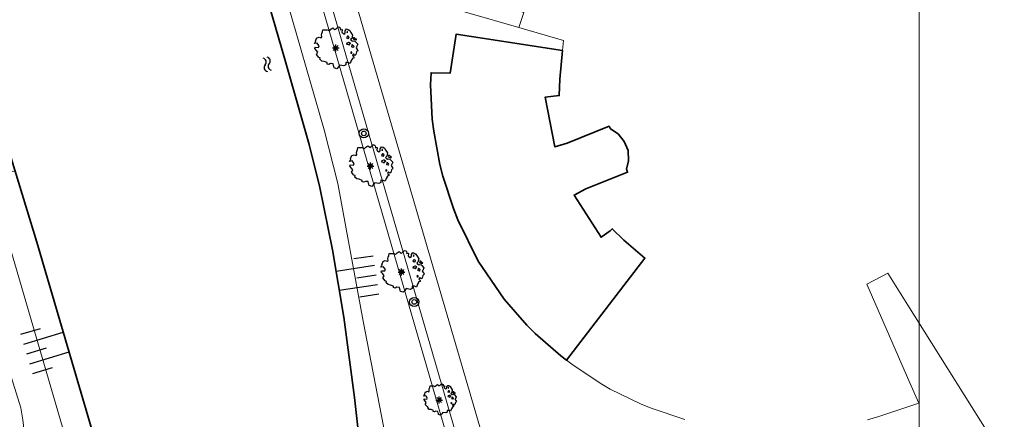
# Model space of a CAD drawing. Header units: metres. Extents: x 152391 to 157968, y 462336 to 467280.
# Tile 521 of 656: x 156364 to 156471, y 463028 to 463072. Entities that reach past the tile are written whole.
import ezdxf

# ---------------------------------------------------------------- set-up
doc = ezdxf.new("R2010")
doc.units = ezdxf.units.M
doc.header["$LTSCALE"] = 0.75
doc.layers.get('0').update_dxf_attribs({"lineweight": 25})
for name, color, linetype, lineweight in [('B-GV-GR-BOOM-S', 252, 'Continuous', 25), ('B-RO-GK-BESCHOEIING-G', 251, 'GK-BESCHOEIING', 35), ('B-RO-OG-BEBOUWING-GV', 6, 'Continuous', 35), ('B-RO-OG-TERREIN_CULTUURSCHEIDING-GV', 251, 'Continuous', 18), ('B-RO-OG-WATER_KANAAL-GV', 251, 'Continuous', 18), ('B-RO-OG-WATER_SLOOT-GV', 251, 'Continuous', 18), ('B-RO-VH-VERHARDING_ASFALT-GV', 251, 'Continuous', 18), ('B-RO-VH-VERHARDING_TEGEL-GV', 251, 'Continuous', 18)]:
    doc.layers.add(name, color=color, linetype=linetype, lineweight=lineweight)
for name, color, linetype in [('S05_WATERSYMBOOL', 251, 'Continuous'), ('TOPO_BOOM', 251, 'Continuous'), ('TOPO_LICHTMAST', 251, 'Continuous'), ('TOPO_TALUDSYMBOOL', 251, 'Continuous')]:
    doc.layers.add(name, color=color, linetype=linetype)
doc.layers.add('X-XX-AL-TEKENBLAD_HULPLIJN-G', color=7, linetype='Continuous', lineweight=18, plot=False)
doc.linetypes.add('GK-BESCHOEIING', pattern='A,30,-5,[1,NLCS.SHX,S=1,R=0,X=0,Y=0],-5', length=40)

# ---------------------------------------------------------------- blocks, each defined once
blk = doc.blocks.new('Q26')
at = {"color": 0, "linetype": 'ByBlock'}
for p, q in [((-0.37, 0), (0.37, 0)), ((0.262, -0.262), (-0.261, 0.261)), ((0, -0.37), (0, 0.37))]:
    blk.add_line(p, q, dxfattribs=at)
blk.add_lwpolyline([(-0.261, -0.261), (0, 0), (0.261, 0.261)], dxfattribs=at)
blk = doc.blocks.new('Q21')
at = {"color": 0, "linetype": 'ByBlock'}
for radius in [0.5, 0.25]:
    blk.add_circle((0, 0), radius, dxfattribs=at)
blk = doc.blocks.new('S05')
at = {"color": 0, "linetype": 'ByBlock'}
for centre, start, end in [((0.75, 0.05), 28.0725, 151.9275), ((0.75, -0.85), 28.0725, 151.9275), ((2.25, 0.85), 208.0725, 331.9275), ((2.25, -0.05), 208.0725, 331.9275)]:
    blk.add_arc(centre, 0.85, start, end, dxfattribs=at)
blk = doc.blocks.new('S04')
at = {"color": 0, "linetype": 'ByBlock'}
for p, q in [((-10, 0), (-10, -10)), ((-5, 0), (-5, -20)), ((0, 0), (0, -10)), ((5, 0), (5, -20)), ((10, 0), (10, -10))]:
    blk.add_line(p, q, dxfattribs=at)
blk = doc.blocks.new('SGR-BOOM_21_30')
at = {"linetype": 'Continuous'}
for p, q in [((-1.13, 1.09), (-1.11, 1.19)), ((-1.12, 0.92), (-1.13, 1.09)), ((-1.11, 1.19), (-1.05, 1.33)), ((-1.05, 1.33), (-1.02, 1.5)), ((-1.02, 1.5), (-0.67, 1.5)), ((-0.67, 1.5), (-0.52, 1.43)), ((-0.52, 1.43), (-0.47, 1.45)), ((-0.47, 1.45), (-0.37, 1.55)), ((-0.37, 1.55), (-0.23, 1.65)), ((-0.23, 1.65), (-0.13, 1.58)), ((-0.13, 1.58), (-0.06, 1.52)), ((-0.06, 1.52), (0.07, 1.58)), ((0.07, 1.58), (0.2, 1.71)), ((0.2, 1.71), (0.26, 1.73)), ((0.26, 1.73), (0.33, 1.7)), ((0.33, 1.7), (0.39, 1.65)), ((0.4, 1.53), (0.38, 1.5)), ((0.38, 1.5), (0.53, 1.52)), ((0.39, 1.65), (0.4, 1.53)), ((0.54, 1.48), (0.51, 1.29)), ((0.51, 1.29), (0.57, 1.24)), ((0.53, 1.52), (0.54, 1.48)), ((0.57, 1.24), (0.69, 1.15)), ((0.69, 1.15), (0.75, 1.2)), ((0.75, 1.2), (0.8, 1.29)), ((0.79, 1.4), (0.89, 1.56)), ((0.8, 1.29), (0.79, 1.4)), ((0.89, 1.56), (1.02, 1.53)), ((0.97, 1.37), (0.93, 1.33)), ((0.93, 1.33), (0.95, 1.25)), ((0.95, 1.25), (0.96, 1.24)), ((0.96, 1.27), (0.97, 1.37)), ((1.02, 1.53), (1.16, 1.45)), ((1.16, 1.45), (1.25, 1.27)), ((1.25, 1.27), (1.38, 1.06)), ((-1.7, 0.37), (-1.66, 0.48)), ((-1.49, 0.41), (-1.7, 0.37)), ((-1.68, -0.03), (-1.67, 0.09)), ((-1.67, 0.09), (-1.39, 0.07)), ((-1.66, 0.48), (-1.6, 0.53)), ((-1.63, 0.58), (-1.53, 0.87)), ((-1.6, 0.53), (-1.63, 0.58)), ((-1.53, 0.87), (-1.46, 0.86)), ((-1.42, 0.33), (-1.49, 0.41)), ((-1.46, 0.86), (-1.34, 0.91)), ((-1.33, 0.18), (-1.42, 0.33)), ((-1.39, 0.07), (-1.33, 0.18)), ((-1.34, 0.91), (-1.18, 0.86)), ((-1.18, 0.86), (-1.12, 0.92)), ((0.94, 0.91), (0.89, 0.87)), ((0.89, 0.87), (0.93, 0.83)), ((0.93, 0.41), (0.89, 0.33)), ((0.89, 0.33), (1.03, 0.32)), ((0.93, 0.83), (0.98, 0.84)), ((1.05, 0.46), (0.93, 0.41)), ((0.97, 0.97), (0.94, 0.91)), ((1.03, 0.97), (0.97, 0.97)), ((0.98, 0.84), (1.03, 0.78)), ((1.08, 0.94), (1.03, 0.97)), ((1.03, 0.78), (1.08, 0.84)), ((1.03, 0.32), (1.11, 0.25)), ((1.11, 0.46), (1.05, 0.46)), ((1.12, 0.87), (1.08, 0.94)), ((1.08, 0.84), (1.12, 0.87)), ((1.22, 0.4), (1.11, 0.46)), ((1.11, 0.25), (1.2, 0.37)), ((1.2, 0.37), (1.24, 0.41)), ((1.32, 0.79), (1.23, 0.69)), ((1.23, 0.69), (1.27, 0.63)), ((1.27, 0.63), (1.38, 0.56)), ((1.34, 0.18), (1.31, 0.1)), ((1.43, 0.05), (1.31, 0.1)), ((1.38, 1.06), (1.32, 0.79)), ((1.36, 0.3), (1.34, 0.23)), ((1.34, 0.23), (1.34, 0.18)), ((1.43, 0.23), (1.36, 0.3)), ((1.38, 0.56), (1.44, 0.6)), ((1.47, 0.2), (1.43, 0.23)), ((1.43, 0.05), (1.51, 0.14)), ((1.47, 0.86), (1.44, 0.81)), ((1.44, 0.81), (1.46, 0.74)), ((1.44, 0.6), (1.57, 0.56)), ((1.46, 0.74), (1.53, 0.69)), ((1.54, 0.86), (1.47, 0.86)), ((1.51, 0.14), (1.47, 0.2)), ((1.53, 0.73), (1.64, 0.68)), ((1.53, 0.69), (1.54, 0.73)), ((1.62, 0.76), (1.54, 0.86)), ((1.57, 0.56), (1.64, 0.51)), ((1.73, 0.71), (1.62, 0.76)), ((1.64, 0.68), (1.73, 0.71)), ((1.64, 0.51), (1.81, 0.32)), ((1.72, 0.1), (1.67, 0.04)), ((1.67, 0.04), (1.76, -0.09)), ((1.81, 0.32), (1.72, 0.1)), ((-1.54, -0.18), (-1.68, -0.03)), ((-1.55, -0.51), (-1.49, -0.42)), ((-1.35, -0.75), (-1.55, -0.51)), ((-1.44, -0.32), (-1.54, -0.18)), ((-1.49, -0.42), (-1.44, -0.32)), ((-1.25, -0.78), (-1.35, -0.75)), ((-1.27, -0.9), (-1.25, -0.78)), ((-1.11, -1.05), (-1.27, -0.9)), ((-0.91, -1.08), (-1.11, -1.05)), ((1.29, -1.01), (1.18, -1.24)), ((1.29, -0.29), (1.24, -0.36)), ((1.24, -0.36), (1.25, -0.42)), ((1.26, -0.42), (1.33, -0.41)), ((1.33, -0.34), (1.29, -0.29)), ((1.36, -0.88), (1.29, -1.01)), ((1.33, -0.41), (1.33, -0.34)), ((1.37, -0.83), (1.36, -0.88)), ((1.48, -0.8), (1.37, -0.83)), ((1.46, -0.47), (1.39, -0.59)), ((1.39, -0.59), (1.43, -0.64)), ((1.43, -0.64), (1.5, -0.7)), ((1.58, -0.59), (1.46, -0.47)), ((1.5, -0.7), (1.48, -0.8)), ((1.66, -0.52), (1.58, -0.59)), ((1.68, -0.42), (1.66, -0.52)), ((1.72, -0.31), (1.68, -0.42)), ((1.84, -0.18), (1.72, -0.31)), ((1.76, -0.09), (1.84, -0.18)), ((-0.67, -1.18), (-0.91, -1.08)), ((-0.68, -1.29), (-0.67, -1.18)), ((-0.55, -1.33), (-0.68, -1.29)), ((-0.4, -1.26), (-0.55, -1.33)), ((-0.19, -1.28), (-0.4, -1.26)), ((-0.16, -1.43), (-0.19, -1.28)), ((-0.13, -1.49), (-0.16, -1.43)), ((-0.1, -1.61), (-0.13, -1.49)), ((0.11, -1.67), (-0.1, -1.61)), ((0.25, -1.52), (0.11, -1.67)), ((0.36, -1.38), (0.25, -1.52)), ((0.68, -1.44), (0.36, -1.38)), ((0.83, -1.36), (0.68, -1.44)), ((0.84, -1.16), (0.83, -1.36)), ((1.03, -1.18), (0.84, -1.16)), ((1.18, -1.24), (1.03, -1.18))]:
    blk.add_line(p, q, dxfattribs=at)
blk.add_circle((0, 0), 0.126, dxfattribs=at)
blk = doc.blocks.new('SGR-BOOM_31_50')
at = {"linetype": 'Continuous'}
for p, q in [((-0.49, 2.06), (-0.3, 2.2)), ((-0.3, 2.2), (-0.18, 2.11)), ((0.09, 2.11), (0.27, 2.28)), ((0.27, 2.28), (0.35, 2.31)), ((0.35, 2.31), (0.44, 2.26)), ((0.44, 2.26), (0.52, 2.2)), ((0.52, 2.2), (0.54, 2.04)), ((-2.18, 0.77), (-2.04, 1.17)), ((-2.04, 1.17), (-1.94, 1.14)), ((-1.94, 1.14), (-1.79, 1.21)), ((-1.79, 1.21), (-1.57, 1.14)), ((-1.57, 1.14), (-1.49, 1.23)), ((-1.51, 1.45), (-1.48, 1.58)), ((-1.49, 1.23), (-1.51, 1.45)), ((-1.48, 1.58), (-1.4, 1.78)), ((-1.4, 1.78), (-1.36, 2)), ((-1.36, 2), (-0.89, 2)), ((-0.89, 2), (-0.69, 1.91)), ((-0.69, 1.91), (-0.63, 1.93)), ((-0.63, 1.93), (-0.49, 2.06)), ((-0.18, 2.11), (-0.08, 2.02)), ((-0.08, 2.02), (0.09, 2.11)), ((0.54, 2.04), (0.51, 2)), ((0.51, 2), (0.71, 2.02)), ((0.72, 1.98), (0.68, 1.71)), ((0.68, 1.71), (0.75, 1.65)), ((0.71, 2.02), (0.72, 1.98)), ((0.75, 1.65), (0.92, 1.54)), ((0.92, 1.54), (1, 1.6)), ((1, 1.6), (1.06, 1.71)), ((1.05, 1.87), (1.19, 2.09)), ((1.06, 1.71), (1.05, 1.87)), ((1.19, 2.09), (1.36, 2.04)), ((1.25, 1.21), (1.19, 1.17)), ((1.19, 1.17), (1.23, 1.1)), ((1.3, 1.82), (1.23, 1.78)), ((1.23, 1.78), (1.27, 1.67)), ((1.23, 1.1), (1.31, 1.12)), ((1.3, 1.3), (1.25, 1.21)), ((1.27, 1.67), (1.28, 1.65)), ((1.28, 1.69), (1.3, 1.82)), ((1.37, 1.3), (1.3, 1.3)), ((1.31, 1.12), (1.37, 1.03)), ((1.36, 2.04), (1.54, 1.93)), ((1.44, 1.25), (1.37, 1.3)), ((1.37, 1.03), (1.44, 1.12)), ((1.5, 1.17), (1.44, 1.25)), ((1.44, 1.12), (1.5, 1.17)), ((1.54, 1.93), (1.67, 1.69)), ((1.67, 1.69), (1.84, 1.41)), ((1.84, 1.41), (1.76, 1.06)), ((1.96, 1.14), (1.92, 1.08)), ((1.92, 1.08), (1.95, 0.99)), ((2.06, 1.14), (1.96, 1.14)), ((2.16, 1.01), (2.06, 1.14)), ((-2.27, 0.49), (-2.21, 0.64)), ((-1.99, 0.55), (-2.27, 0.49)), ((-2.24, -0.04), (-2.22, 0.11)), ((-2.22, 0.11), (-1.85, 0.09)), ((-2.21, 0.64), (-2.13, 0.71)), ((-2.13, 0.71), (-2.18, 0.77)), ((-1.9, 0.44), (-1.99, 0.55)), ((-1.77, 0.25), (-1.9, 0.44)), ((-1.85, 0.09), (-1.77, 0.25)), ((1.23, 0.55), (1.19, 0.44)), ((1.19, 0.44), (1.37, 0.42)), ((1.4, 0.62), (1.23, 0.55)), ((1.37, 0.42), (1.48, 0.33)), ((1.48, 0.62), (1.4, 0.62)), ((1.62, 0.53), (1.48, 0.62)), ((1.48, 0.33), (1.61, 0.49)), ((1.61, 0.49), (1.65, 0.55)), ((1.76, 1.06), (1.64, 0.93)), ((1.64, 0.93), (1.7, 0.84)), ((1.7, 0.84), (1.84, 0.75)), ((1.79, 0.25), (1.75, 0.14)), ((1.91, 0.07), (1.75, 0.14)), ((1.81, 0.4), (1.79, 0.31)), ((1.79, 0.31), (1.79, 0.25)), ((1.9, 0.31), (1.81, 0.4)), ((1.84, 0.75), (1.92, 0.79)), ((1.96, 0.27), (1.9, 0.31)), ((1.91, 0.07), (2.01, 0.18)), ((1.92, 0.79), (2.09, 0.75)), ((1.95, 0.99), (2.04, 0.93)), ((2.01, 0.18), (1.96, 0.27)), ((2.04, 0.97), (2.18, 0.9)), ((2.04, 0.93), (2.06, 0.97)), ((2.09, 0.75), (2.18, 0.68)), ((2.3, 0.95), (2.16, 1.01)), ((2.18, 0.9), (2.3, 0.95)), ((2.18, 0.68), (2.41, 0.42)), ((2.29, 0.14), (2.23, 0.05)), ((2.23, 0.05), (2.35, -0.13)), ((2.41, 0.42), (2.29, 0.14)), ((-2.05, -0.24), (-2.24, -0.04)), ((-2.07, -0.67), (-1.99, -0.56)), ((-1.8, -1), (-2.07, -0.67)), ((-1.91, -0.43), (-2.05, -0.24)), ((-1.99, -0.56), (-1.91, -0.43)), ((-1.67, -1.05), (-1.8, -1)), ((-1.7, -1.2), (-1.67, -1.05)), ((1.72, -0.39), (1.65, -0.48)), ((1.65, -0.48), (1.67, -0.56)), ((1.68, -0.56), (1.78, -0.54)), ((1.78, -0.45), (1.72, -0.39)), ((1.78, -0.54), (1.78, -0.45)), ((1.98, -1.07), (1.82, -1.11)), ((1.95, -0.63), (1.85, -0.78)), ((1.85, -0.78), (1.9, -0.85)), ((1.9, -0.85), (1.99, -0.94)), ((2.1, -0.78), (1.95, -0.63)), ((1.99, -0.94), (1.98, -1.07)), ((2.21, -0.7), (2.1, -0.78)), ((2.24, -0.56), (2.21, -0.7)), ((2.29, -0.41), (2.24, -0.56)), ((2.46, -0.24), (2.29, -0.41)), ((2.35, -0.13), (2.46, -0.24)), ((-1.48, -1.4), (-1.7, -1.2)), ((-1.22, -1.44), (-1.48, -1.4)), ((-0.89, -1.57), (-1.22, -1.44)), ((-0.91, -1.72), (-0.89, -1.57)), ((-0.73, -1.77), (-0.91, -1.72)), ((-0.53, -1.68), (-0.73, -1.77)), ((-0.25, -1.7), (-0.53, -1.68)), ((-0.21, -1.9), (-0.25, -1.7)), ((-0.18, -1.99), (-0.21, -1.9)), ((-0.13, -2.14), (-0.18, -1.99)), ((0.34, -2.03), (0.15, -2.23)), ((0.47, -1.83), (0.34, -2.03)), ((0.91, -1.92), (0.47, -1.83)), ((1.11, -1.81), (0.91, -1.92)), ((1.13, -1.55), (1.11, -1.81)), ((1.37, -1.57), (1.13, -1.55)), ((1.58, -1.66), (1.37, -1.57)), ((1.72, -1.35), (1.58, -1.66)), ((1.81, -1.18), (1.72, -1.35)), ((1.82, -1.11), (1.81, -1.18)), ((0.15, -2.23), (-0.13, -2.14))]:
    blk.add_line(p, q, dxfattribs=at)
blk.add_circle((0, 0), 0.169, dxfattribs=at)

msp = doc.modelspace()

# ---------------------------------------------------------------- linework, layer by layer
at = {"layer": 'B-RO-GK-BESCHOEIING-G'}
for points in [[(156308.12, 463235.91), (156316.78, 463208.18), (156333.49, 463153.4), (156345.95, 463112.92), (156365.95, 463047.41), (156372.13, 463026.43), (156380.31, 462997.5)], [(156388.12, 463083.8), (156392.86, 463067.43), (156395.53, 463058.03), (156396.7, 463053.37), (156398.07, 463046.59), (156399.31, 463039.27), (156400.47, 463030.52), (156403.35, 463004.4)]]:
    msp.add_lwpolyline(points, dxfattribs=at)
at = {"layer": 'B-RO-OG-BEBOUWING-GV'}
msp.add_lwpolyline([(156423.49, 463034.6), (156432.01, 463045.69), (156429.73, 463047.63), (156428.46, 463048.87), (156428.23, 463048.64), (156427.24, 463047.96), (156424.32, 463052.53), (156425.58, 463053.21), (156430.13, 463055.02), (156430, 463055.34), (156430.22, 463056.24), (156430.17, 463057.37), (156429.77, 463058.35), (156429.1, 463059.18), (156428.26, 463059.73), (156428.12, 463060.01), (156423.57, 463058.19), (156422.23, 463057.77), (156421.18, 463063.18), (156422.71, 463063.34), (156422.75, 463065.13), (156423.05, 463068.25), (156411.51, 463070.03), (156410.84, 463065.78), (156408.79, 463065.83), (156408.72, 463064.52), (156408.9, 463060.8), (156409.07, 463059.49), (156409.73, 463055.85), (156410.04, 463054.58), (156411.21, 463051.07), (156411.69, 463049.84), (156413.88, 463045.36), (156416.72, 463041.21), (156419.17, 463038.41), (156420.1, 463037.5), (156422.88, 463035.07)], close=True, dxfattribs=at)
at = {"layer": 'B-RO-OG-TERREIN_CULTUURSCHEIDING-GV'}
for points in [[(156320.16, 463306.76), (156320.33, 463306.15), (156330.85, 463277.47), (156330.14, 463275.62), (156337.67, 463257.7), (156341.73, 463244.23), (156349.33, 463219.3), (156354.76, 463200.57), (156359.56, 463184.18), (156364.47, 463168.14), (156378.09, 463123.82), (156388.83, 463088.41), (156392.71, 463075.09), (156397.16, 463059.62), (156398.65, 463053.8), (156401.39, 463038.84), (156407.81, 463005.73), (156407.97, 463005.19), (156415.97, 463007.53), (156391.32, 463092.52), (156383.93, 463118.07), (156364.23, 463186.37), (156331.13, 463301.14), (156321.13, 463307)], [(156416.93, 463007.81), (156390.99, 463097.23), (156389.99, 463100.67), (156365.19, 463186.64), (156364.23, 463186.37), (156383.93, 463118.07), (156391.32, 463092.52), (156415.97, 463007.53)]]:
    msp.add_lwpolyline(points, close=True, dxfattribs=at)
for points in [[(156364.23, 463029.4), (156359.62, 463044.09), (156357.74, 463043.47), (156354.8, 463052.6), (156314.96, 463180.16), (156313.14, 463185.71), (156311.71, 463191.64), (156305.11, 463228.96), (156302.67, 463239.17), (156303.9, 463239.54), (156298.39, 463257.45), (156295.2, 463268.25), (156290.69, 463283.1), (156289.44, 463282.71), (156289.67, 463281.84), (156297.23, 463254.88), (156301.88, 463238.31)], [(156336.21, 463134.41), (156334.39, 463140.38), (156331.45, 463149.94), (156329.65, 463155.82), (156325.62, 463168.93), (156323.77, 463174.94), (156321.27, 463183.13), (156319.67, 463188.38), (156315.48, 463202.03), (156315.02, 463203.52), (156312.33, 463212.55), (156310.97, 463217.09), (156309.5, 463221.32), (156306.56, 463230.88), (156303.9, 463239.54), (156302.67, 463239.17), (156305.11, 463228.96), (156311.71, 463191.64), (156313.14, 463185.71), (156314.96, 463180.16), (156354.8, 463052.6), (156357.74, 463043.47), (156359.62, 463044.09), (156364.23, 463029.4)], [(156375.65, 462996.82), (156375.87, 462996.11), (156377.77, 462996.7), (156377.5, 462997.61), (156369.25, 463025.59), (156360.83, 463054.39), (156355.23, 463072.36), (156352.28, 463081.96), (156350.16, 463089.02), (156343.92, 463109.34), (156341.46, 463117.73), (156339.15, 463124.85), (156336.21, 463134.41)], [(156399.81, 463076.17), (156415.47, 463022.65)], [(156436.33, 463028.15), (156432.81, 463029.33), (156431.61, 463029.81), (156428.24, 463031.46), (156427.14, 463032.09), (156424.07, 463034.15), (156423.49, 463034.6), (156422.88, 463035.07), (156420.1, 463037.5), (156419.17, 463038.41), (156416.72, 463041.21), (156413.88, 463045.36), (156411.69, 463049.84), (156411.21, 463051.07), (156410.04, 463054.58), (156409.73, 463055.85), (156409.07, 463059.49), (156408.9, 463060.8), (156408.72, 463064.52), (156408.79, 463065.83), (156410.84, 463065.78), (156411.51, 463070.03), (156423.05, 463068.25), (156423.17, 463069.32), (156418.3, 463070.73), (156407.24, 463073.96)], [(156471.04, 463023.9), (156460.56, 463040.59), (156458.38, 463044.05), (156456.09, 463042.85), (156460.79, 463032.14), (156461.76, 463029.92), (156457.41, 463028.47), (156456.18, 463028.11)]]:
    msp.add_lwpolyline(points, dxfattribs=at)
for points in [[(156364.23, 463029.4, -0.049534), (156364.95, 463019.13)], [(156364.95, 463019.13, 0.049534), (156364.23, 463029.4)]]:
    msp.add_lwpolyline(points, format="xyb", dxfattribs=at)
at = {"layer": 'B-RO-OG-WATER_KANAAL-GV'}
for points in [[(156403.35, 463004.4), (156400.47, 463030.52), (156399.31, 463039.27), (156398.07, 463046.59), (156396.7, 463053.37), (156395.53, 463058.03), (156392.86, 463067.43), (156388.12, 463083.8), (156376.17, 463123.23), (156358.05, 463182.21)], [(156363.58, 463055.17), (156365.95, 463047.41), (156372.13, 463026.43)]]:
    msp.add_lwpolyline(points, dxfattribs=at)
at = {"layer": 'B-RO-OG-WATER_SLOOT-GV'}
msp.add_lwpolyline([(156358.05, 463182.21), (156376.17, 463123.23), (156388.12, 463083.8), (156392.86, 463067.43), (156395.53, 463058.03), (156396.7, 463053.37), (156398.07, 463046.59), (156399.31, 463039.27), (156400.47, 463030.52), (156403.35, 463004.4), (156407.81, 463005.73), (156401.39, 463038.84), (156398.65, 463053.8), (156397.16, 463059.62), (156392.71, 463075.09), (156388.83, 463088.41), (156378.09, 463123.82), (156364.47, 463168.14), (156359.56, 463184.18)], dxfattribs=at)
msp.add_lwpolyline([(156369.25, 463025.59), (156372.13, 463026.43), (156365.95, 463047.41), (156363.58, 463055.17), (156360.83, 463054.39)], close=True, dxfattribs=at)
at = {"layer": 'B-RO-VH-VERHARDING_ASFALT-GV'}
for points in [[(156392.58, 463101.22), (156388.12, 463116.69), (156367.75, 463187.38), (156365.19, 463186.64), (156389.99, 463100.67), (156390.99, 463097.23), (156416.93, 463007.81)], [(156416.93, 463007.81), (156419.46, 463008.63), (156416.48, 463019.02), (156415.47, 463022.65), (156399.81, 463076.17), (156399.23, 463078.12), (156398.91, 463079.25), (156397.98, 463082.52), (156397.03, 463086.13), (156394.39, 463095.01), (156393.52, 463097.97), (156392.67, 463100.92)]]:
    msp.add_lwpolyline(points, dxfattribs=at)
at = {"layer": 'B-RO-VH-VERHARDING_TEGEL-GV'}
msp.add_lwpolyline([(156399.23, 463078.12), (156399.81, 463076.17), (156407.24, 463073.96), (156418.3, 463070.73), (156418.87, 463072.39), (156418.86, 463072.39), (156417.91, 463072.67), (156406.43, 463076.04)], close=True, dxfattribs=at)
at = {"layer": 'X-XX-AL-TEKENBLAD_HULPLIJN-G', "flags": 128}
msp.add_lwpolyline([(156461.8, 463104.76), (156406.19, 463104.76), (156406.19, 463104.76), (156161.8, 463104.76), (156161.8, 462869.07), (156161.8, 462869.07), (156161.8, 462674.26), (156320.32, 462674.26), (156320.32, 462765.08), (156461.8, 462765.08)], close=True, dxfattribs=at)

# ---------------------------------------------------------------- block references
at = {"layer": 'B-GV-GR-BOOM-S', "transparency": 33554559}
for name, p in [('SGR-BOOM_31_50', (156398.4, 463068.5)), ('SGR-BOOM_31_50', (156402.2, 463055.7)), ('SGR-BOOM_31_50', (156405.6, 463044.2)), ('SGR-BOOM_21_30', (156409.7, 463030.3))]:
    msp.add_blockref(name, p, dxfattribs=at)
at = {"layer": 'S05_WATERSYMBOOL', "xscale": 0.4999999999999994, "yscale": 0.4999999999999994, "rotation": 288.0000745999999}
msp.add_blockref('S05', (156390.75, 463067.47), dxfattribs=at)
at = {"layer": 'TOPO_BOOM'}
for p in [(156398.44, 463068.52), (156402.2, 463055.69), (156405.56, 463044.17), (156409.65, 463030.26)]:
    msp.add_blockref('Q26', p, dxfattribs=at)
at = {"layer": 'TOPO_LICHTMAST'}
for p in [(156401.48, 463059.24), (156406.95, 463040.92)]:
    msp.add_blockref('Q21', p, dxfattribs=at)
at = {"layer": 'TOPO_TALUDSYMBOOL'}
for p, xscale, yscale, rotation in [((156402.8, 463043.83), 0.2102191, 0.2102191, 278.7005743), ((156364.88, 463035.28), 0.2228096, 0.2228096, 106.6659929)]:
    msp.add_blockref('S04', p, dxfattribs=dict(at, xscale=xscale, yscale=yscale, rotation=rotation))

doc.saveas('drawing.dxf')
